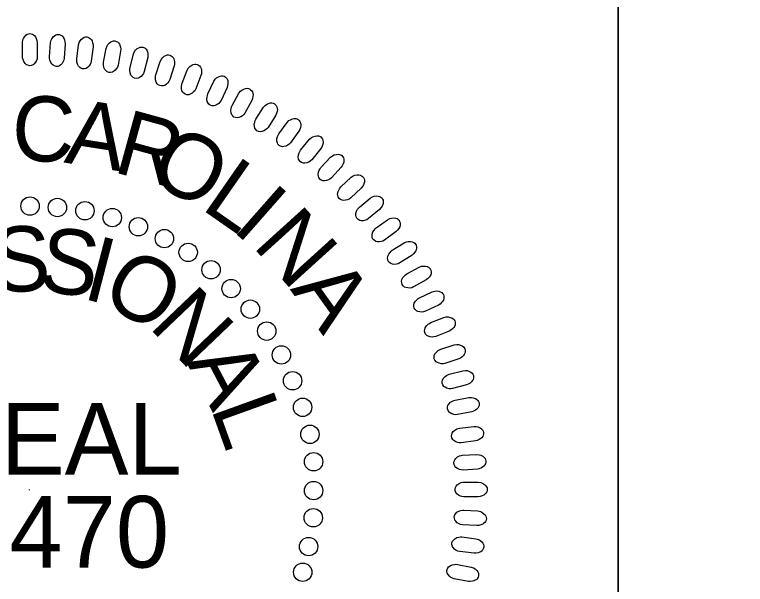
# Model space of a CAD drawing. Extents: x 18938 to 19565, y 6931 to 7973.
# Drawn here: x 19359.81 to 19368.08, y 7061.25 to 7067.7 of the extents above; entities that cross this region are included whole.
import ezdxf

# ---------------------------------------------------------------- set-up
doc = ezdxf.new("R2010")
doc.units = 0
for name, color, linetype in [('Old_Level_10', 7, 'Continuous'), ('Prop Pavement Schedule Description CELL', 7, 'Continuous'), ('Typical Pavement Slope Information CELL', 7, 'Continuous')]:
    doc.layers.add(name, color=color, linetype=linetype)

# ---------------------------------------------------------------- blocks, each defined once
blk = doc.blocks.new('Brandon J. McInnis')
at = {"layer": 'Old_Level_10'}
blk.add_line((-51.239, 50.97), (-51.239, 50.923), dxfattribs=at)
for points in [[(-51.831, 88.656), (-51.831, 89.882), (-51.793, 90.102), (-51.74, 90.242), (-51.628, 90.411), (-51.531, 90.521), (-51.419, 90.601), (-51.315, 90.64), (-51.202, 90.66), (-51.09, 90.64), (-50.97, 90.61), (-50.866, 90.551), (-50.761, 90.451), (-50.701, 90.37), (-50.634, 90.221), (-50.574, 90.042), (-50.552, 89.882), (-50.545, 88.626), (-50.567, 88.456), (-50.613, 88.316), (-50.702, 88.157), (-50.815, 88.017), (-50.912, 87.938), (-51.069, 87.878), (-51.218, 87.858), (-51.367, 87.898), (-51.472, 87.947), (-51.6, 88.047), (-51.719, 88.217), (-51.786, 88.397), (-51.816, 88.526)], [(-49.472, 88.629), (-49.394, 89.854), (-49.344, 90.07), (-49.282, 90.206), (-49.159, 90.368), (-49.056, 90.472), (-48.939, 90.544), (-48.832, 90.577), (-48.718, 90.59), (-48.608, 90.563), (-48.49, 90.526), (-48.39, 90.46), (-48.291, 90.354), (-48.237, 90.27), (-48.179, 90.117), (-48.131, 89.934), (-48.118, 89.773), (-48.191, 88.518), (-48.223, 88.35), (-48.277, 88.214), (-48.377, 88.061), (-48.497, 87.928), (-48.599, 87.854), (-48.76, 87.805), (-48.911, 87.794), (-49.057, 87.843), (-49.158, 87.9), (-49.279, 88.008), (-49.387, 88.184), (-49.443, 88.368), (-49.465, 88.499)], [(-47.109, 88.454), (-46.955, 89.671), (-46.891, 89.884), (-46.821, 90.016), (-46.689, 90.17), (-46.578, 90.267), (-46.457, 90.332), (-46.348, 90.359), (-46.235, 90.364), (-46.126, 90.33), (-46.011, 90.285), (-45.915, 90.213), (-45.823, 90.101), (-45.774, 90.014), (-45.726, 89.857), (-45.69, 89.671), (-45.687, 89.511), (-45.838, 88.263), (-45.881, 88.097), (-45.943, 87.965), (-46.052, 87.818), (-46.181, 87.693), (-46.287, 87.626), (-46.451, 87.587), (-46.601, 87.585), (-46.745, 87.644), (-46.842, 87.706), (-46.956, 87.821), (-47.054, 88.005), (-47.097, 88.191), (-47.111, 88.324)], [(-44.77, 88.168), (-44.54, 89.372), (-44.462, 89.581), (-44.384, 89.708), (-44.242, 89.854), (-44.126, 89.943), (-44.001, 90), (-43.891, 90.02), (-43.777, 90.019), (-43.671, 89.978), (-43.559, 89.926), (-43.467, 89.848), (-43.383, 89.73), (-43.339, 89.641), (-43.301, 89.481), (-43.276, 89.294), (-43.284, 89.132), (-43.513, 87.897), (-43.567, 87.735), (-43.637, 87.606), (-43.755, 87.466), (-43.891, 87.35), (-44.002, 87.29), (-44.167, 87.26), (-44.318, 87.269), (-44.457, 87.336), (-44.55, 87.405), (-44.656, 87.527), (-44.742, 87.716), (-44.775, 87.904), (-44.779, 88.038)], [(-42.465, 87.694), (-42.159, 88.882), (-42.069, 89.085), (-41.983, 89.208), (-41.832, 89.344), (-41.711, 89.426), (-41.582, 89.475), (-41.471, 89.488), (-41.357, 89.479), (-41.254, 89.432), (-41.145, 89.373), (-41.059, 89.289), (-40.983, 89.167), (-40.945, 89.075), (-40.917, 88.913), (-40.903, 88.724), (-40.921, 88.563), (-41.227, 87.345), (-41.291, 87.187), (-41.37, 87.062), (-41.496, 86.93), (-41.639, 86.823), (-41.753, 86.769), (-41.92, 86.751), (-42.07, 86.769), (-42.204, 86.845), (-42.293, 86.919), (-42.392, 87.047), (-42.466, 87.241), (-42.486, 87.432), (-42.483, 87.564)], [(-40.215, 87.072), (-39.835, 88.239), (-39.732, 88.436), (-39.639, 88.552), (-39.48, 88.679), (-39.353, 88.753), (-39.222, 88.794), (-39.11, 88.8), (-38.997, 88.784), (-38.897, 88.73), (-38.793, 88.664), (-38.711, 88.575), (-38.643, 88.449), (-38.611, 88.354), (-38.593, 88.191), (-38.592, 88.002), (-38.619, 87.843), (-39.001, 86.646), (-39.075, 86.491), (-39.161, 86.372), (-39.295, 86.248), (-39.446, 86.151), (-39.562, 86.105), (-39.73, 86.096), (-39.879, 86.124), (-40.008, 86.208), (-40.092, 86.288), (-40.183, 86.422), (-40.244, 86.62), (-40.252, 86.811), (-40.24, 86.944)], [(-37.931, 86.337), (-37.48, 87.477), (-37.364, 87.667), (-37.264, 87.778), (-37.097, 87.895), (-36.966, 87.961), (-36.833, 87.993), (-36.721, 87.992), (-36.609, 87.97), (-36.513, 87.91), (-36.412, 87.838), (-36.337, 87.743), (-36.276, 87.612), (-36.25, 87.516), (-36.242, 87.352), (-36.253, 87.163), (-36.291, 87.007), (-36.747, 85.835), (-36.831, 85.686), (-36.924, 85.573), (-37.066, 85.458), (-37.221, 85.369), (-37.341, 85.331), (-37.509, 85.333), (-37.656, 85.37), (-37.78, 85.462), (-37.859, 85.547), (-37.94, 85.686), (-37.988, 85.888), (-37.985, 86.08), (-37.965, 86.211)], [(-35.69, 85.403), (-35.167, 86.513), (-35.04, 86.695), (-34.933, 86.799), (-34.76, 86.905), (-34.625, 86.963), (-34.49, 86.987), (-34.378, 86.979), (-34.268, 86.949), (-34.175, 86.883), (-34.079, 86.805), (-34.01, 86.706), (-33.958, 86.571), (-33.938, 86.474), (-33.941, 86.309), (-33.963, 86.122), (-34.011, 85.968), (-34.54, 84.828), (-34.632, 84.684), (-34.733, 84.577), (-34.882, 84.471), (-35.043, 84.392), (-35.165, 84.361), (-35.332, 84.374), (-35.476, 84.42), (-35.593, 84.52), (-35.667, 84.609), (-35.74, 84.754), (-35.775, 84.958), (-35.76, 85.149), (-35.732, 85.279)], [(-33.566, 84.388), (-32.975, 85.462), (-32.836, 85.636), (-32.723, 85.734), (-32.543, 85.828), (-32.405, 85.877), (-32.268, 85.893), (-32.158, 85.878), (-32.05, 85.841), (-31.961, 85.77), (-31.871, 85.686), (-31.808, 85.583), (-31.764, 85.445), (-31.75, 85.346), (-31.763, 85.183), (-31.798, 84.997), (-31.854, 84.846), (-32.454, 83.742), (-32.555, 83.604), (-32.662, 83.503), (-32.817, 83.407), (-32.983, 83.338), (-33.107, 83.315), (-33.273, 83.338), (-33.414, 83.393), (-33.526, 83.5), (-33.593, 83.594), (-33.656, 83.743), (-33.679, 83.949), (-33.652, 84.139), (-33.616, 84.267)], [(-31.508, 83.203), (-30.85, 84.238), (-30.701, 84.403), (-30.582, 84.493), (-30.397, 84.576), (-30.256, 84.617), (-30.118, 84.624), (-30.009, 84.602), (-29.903, 84.558), (-29.819, 84.481), (-29.735, 84.392), (-29.678, 84.285), (-29.643, 84.145), (-29.636, 84.046), (-29.659, 83.883), (-29.705, 83.699), (-29.771, 83.553), (-30.439, 82.488), (-30.549, 82.357), (-30.661, 82.264), (-30.823, 82.177), (-30.992, 82.119), (-31.117, 82.103), (-31.282, 82.137), (-31.418, 82.201), (-31.523, 82.314), (-31.585, 82.413), (-31.639, 82.565), (-31.649, 82.772), (-31.609, 82.96), (-31.565, 83.085)], [(-29.508, 81.929), (-28.787, 82.921), (-28.628, 83.078), (-28.503, 83.16), (-28.313, 83.231), (-28.17, 83.262), (-28.032, 83.261), (-27.924, 83.231), (-27.821, 83.182), (-27.742, 83.1), (-27.664, 83.005), (-27.614, 82.896), (-27.588, 82.753), (-27.586, 82.653), (-27.62, 82.493), (-27.677, 82.313), (-27.753, 82.17), (-28.486, 81.149), (-28.604, 81.026), (-28.722, 80.939), (-28.888, 80.862), (-29.061, 80.815), (-29.187, 80.808), (-29.349, 80.852), (-29.481, 80.924), (-29.579, 81.044), (-29.634, 81.146), (-29.679, 81.301), (-29.675, 81.509), (-29.624, 81.694), (-29.572, 81.816)], [(-27.614, 80.513), (-26.831, 81.458), (-26.663, 81.603), (-26.534, 81.678), (-26.339, 81.737), (-26.194, 81.76), (-26.057, 81.749), (-25.951, 81.713), (-25.852, 81.657), (-25.778, 81.571), (-25.705, 81.471), (-25.663, 81.358), (-25.646, 81.215), (-25.65, 81.115), (-25.695, 80.957), (-25.762, 80.78), (-25.846, 80.643), (-26.642, 79.671), (-26.768, 79.554), (-26.892, 79.475), (-27.062, 79.41), (-27.238, 79.373), (-27.364, 79.373), (-27.523, 79.428), (-27.65, 79.508), (-27.74, 79.634), (-27.789, 79.739), (-27.823, 79.897), (-27.807, 80.103), (-27.744, 80.285), (-27.684, 80.404)], [(-25.842, 78.999), (-25.002, 79.893), (-24.825, 80.028), (-24.691, 80.094), (-24.493, 80.14), (-24.347, 80.154), (-24.211, 80.135), (-24.107, 80.093), (-24.011, 80.03), (-23.944, 79.939), (-23.877, 79.835), (-23.841, 79.72), (-23.834, 79.576), (-23.845, 79.476), (-23.898, 79.321), (-23.977, 79.15), (-24.07, 79.018), (-24.926, 78.097), (-25.058, 77.989), (-25.186, 77.918), (-25.361, 77.864), (-25.538, 77.838), (-25.664, 77.847), (-25.819, 77.91), (-25.942, 77.998), (-26.023, 78.13), (-26.065, 78.238), (-26.09, 78.397), (-26.061, 78.603), (-25.987, 78.779), (-25.92, 78.894)], [(-24.098, 77.306), (-23.203, 78.145), (-23.018, 78.268), (-22.88, 78.326), (-22.68, 78.36), (-22.533, 78.364), (-22.399, 78.337), (-22.297, 78.288), (-22.206, 78.22), (-22.144, 78.124), (-22.084, 78.017), (-22.056, 77.899), (-22.057, 77.755), (-22.075, 77.657), (-22.138, 77.505), (-22.227, 77.339), (-22.328, 77.213), (-23.24, 76.348), (-23.379, 76.248), (-23.511, 76.185), (-23.689, 76.142), (-23.867, 76.128), (-23.992, 76.144), (-24.143, 76.218), (-24.26, 76.313), (-24.334, 76.449), (-24.369, 76.56), (-24.383, 76.721), (-24.341, 76.924), (-24.256, 77.096), (-24.182, 77.206)], [(-22.486, 75.559), (-21.54, 76.341), (-21.347, 76.452), (-21.206, 76.501), (-21.004, 76.522), (-20.857, 76.517), (-20.725, 76.482), (-20.627, 76.426), (-20.54, 76.353), (-20.484, 76.254), (-20.431, 76.142), (-20.41, 76.023), (-20.421, 75.879), (-20.444, 75.782), (-20.517, 75.635), (-20.617, 75.475), (-20.726, 75.356), (-21.69, 74.55), (-21.834, 74.459), (-21.971, 74.404), (-22.151, 74.372), (-22.33, 74.369), (-22.453, 74.393), (-22.6, 74.476), (-22.71, 74.579), (-22.774, 74.719), (-22.803, 74.832), (-22.807, 74.993), (-22.752, 75.193), (-22.657, 75.36), (-22.576, 75.465)], [(-21.026, 73.737), (-20.033, 74.458), (-19.833, 74.556), (-19.69, 74.596), (-19.486, 74.605), (-19.341, 74.591), (-19.21, 74.547), (-19.116, 74.486), (-19.034, 74.407), (-18.984, 74.304), (-18.939, 74.19), (-18.925, 74.07), (-18.945, 73.927), (-18.974, 73.831), (-19.056, 73.689), (-19.166, 73.535), (-19.281, 73.423), (-20.294, 72.679), (-20.444, 72.598), (-20.584, 72.552), (-20.765, 72.531), (-20.945, 72.54), (-21.066, 72.571), (-21.207, 72.663), (-21.311, 72.772), (-21.366, 72.917), (-21.387, 73.03), (-21.382, 73.192), (-21.315, 73.388), (-21.209, 73.548), (-21.121, 73.649)], [(-19.625, 71.791), (-18.589, 72.448), (-18.383, 72.534), (-18.238, 72.565), (-18.035, 72.561), (-17.889, 72.538), (-17.762, 72.486), (-17.672, 72.418), (-17.596, 72.335), (-17.552, 72.229), (-17.514, 72.112), (-17.508, 71.992), (-17.537, 71.85), (-17.572, 71.757), (-17.662, 71.619), (-17.782, 71.473), (-17.904, 71.369), (-18.961, 70.689), (-19.116, 70.618), (-19.259, 70.581), (-19.441, 70.571), (-19.619, 70.591), (-19.739, 70.63), (-19.874, 70.731), (-19.97, 70.846), (-20.017, 70.994), (-20.031, 71.109), (-20.014, 71.27), (-19.936, 71.461), (-19.82, 71.615), (-19.726, 71.709)], [(-18.364, 69.741), (-17.289, 70.332), (-17.078, 70.404), (-16.931, 70.426), (-16.728, 70.41), (-16.585, 70.377), (-16.461, 70.317), (-16.376, 70.244), (-16.305, 70.156), (-16.268, 70.048), (-16.237, 69.929), (-16.238, 69.809), (-16.276, 69.669), (-16.317, 69.578), (-16.416, 69.447), (-16.544, 69.308), (-16.673, 69.211), (-17.771, 68.6), (-17.931, 68.538), (-18.075, 68.51), (-18.257, 68.512), (-18.433, 68.543), (-18.551, 68.589), (-18.679, 68.698), (-18.768, 68.82), (-18.805, 68.97), (-18.812, 69.086), (-18.786, 69.245), (-18.694, 69.432), (-18.569, 69.577), (-18.47, 69.666)], [(-17.256, 67.658), (-16.146, 68.18), (-15.932, 68.239), (-15.784, 68.252), (-15.582, 68.222), (-15.442, 68.181), (-15.321, 68.113), (-15.241, 68.036), (-15.175, 67.943), (-15.146, 67.833), (-15.122, 67.712), (-15.131, 67.592), (-15.177, 67.455), (-15.224, 67.367), (-15.331, 67.241), (-15.468, 67.112), (-15.603, 67.023), (-16.737, 66.482), (-16.9, 66.431), (-17.045, 66.411), (-17.227, 66.425), (-17.402, 66.467), (-17.515, 66.52), (-17.636, 66.637), (-17.718, 66.764), (-17.745, 66.916), (-17.744, 67.032), (-17.709, 67.19), (-17.606, 67.37), (-17.472, 67.508), (-17.367, 67.589)], [(-16.277, 65.497), (-15.136, 65.948), (-14.919, 65.994), (-14.77, 65.997), (-14.571, 65.955), (-14.433, 65.905), (-14.318, 65.83), (-14.242, 65.747), (-14.182, 65.65), (-14.16, 65.538), (-14.143, 65.416), (-14.16, 65.298), (-14.215, 65.163), (-14.267, 65.078), (-14.381, 64.96), (-14.526, 64.839), (-14.666, 64.76), (-15.832, 64.29), (-15.998, 64.249), (-16.144, 64.239), (-16.326, 64.264), (-16.496, 64.317), (-16.607, 64.378), (-16.72, 64.502), (-16.793, 64.634), (-16.811, 64.787), (-16.803, 64.903), (-16.758, 65.058), (-16.644, 65.231), (-16.502, 65.36), (-16.392, 65.435)], [(-15.403, 63.183), (-14.236, 63.561), (-14.016, 63.593), (-13.867, 63.587), (-13.671, 63.533), (-13.536, 63.474), (-13.426, 63.392), (-13.356, 63.305), (-13.302, 63.204), (-13.287, 63.092), (-13.278, 62.969), (-13.303, 62.851), (-13.366, 62.72), (-13.422, 62.639), (-13.545, 62.528), (-13.696, 62.416), (-13.841, 62.345), (-15.034, 61.95), (-15.202, 61.92), (-15.349, 61.92), (-15.528, 61.955), (-15.696, 62.018), (-15.802, 62.087), (-15.908, 62.217), (-15.972, 62.353), (-15.98, 62.508), (-15.965, 62.623), (-15.91, 62.775), (-15.786, 62.94), (-15.636, 63.06), (-15.522, 63.129)], [(-14.658, 61.01), (-13.47, 61.314), (-13.249, 61.332), (-13.1, 61.317), (-12.907, 61.25), (-12.777, 61.184), (-12.672, 61.094), (-12.608, 61.003), (-12.56, 60.899), (-12.552, 60.786), (-12.551, 60.662), (-12.583, 60.547), (-12.654, 60.42), (-12.716, 60.342), (-12.844, 60.24), (-13.004, 60.137), (-13.152, 60.076), (-14.368, 59.757), (-14.537, 59.737), (-14.684, 59.745), (-14.861, 59.792), (-15.024, 59.866), (-15.125, 59.941), (-15.222, 60.078), (-15.279, 60.218), (-15.277, 60.372), (-15.255, 60.486), (-15.19, 60.634), (-15.056, 60.792), (-14.898, 60.902), (-14.78, 60.963)], [(-14.148, 58.755), (-12.944, 58.985), (-12.721, 58.989), (-12.574, 58.964), (-12.386, 58.885), (-12.261, 58.811), (-12.16, 58.715), (-12.102, 58.62), (-12.062, 58.514), (-12.061, 58.4), (-12.068, 58.276), (-12.107, 58.163), (-12.185, 58.041), (-12.252, 57.967), (-12.387, 57.873), (-12.552, 57.781), (-12.704, 57.729), (-13.938, 57.487), (-14.108, 57.477), (-14.253, 57.495), (-14.427, 57.554), (-14.585, 57.638), (-14.682, 57.718), (-14.77, 57.861), (-14.817, 58.005), (-14.806, 58.158), (-14.777, 58.27), (-14.703, 58.414), (-14.559, 58.563), (-14.394, 58.663), (-14.273, 58.716)], [(-13.75, 56.316), (-12.533, 56.469), (-12.311, 56.46), (-12.166, 56.426), (-11.983, 56.335), (-11.862, 56.253), (-11.769, 56.152), (-11.716, 56.053), (-11.683, 55.944), (-11.689, 55.83), (-11.703, 55.708), (-11.749, 55.596), (-11.836, 55.48), (-11.907, 55.411), (-12.048, 55.325), (-12.218, 55.243), (-12.373, 55.201), (-13.619, 55.037), (-13.79, 55.038), (-13.935, 55.065), (-14.104, 55.134), (-14.256, 55.228), (-14.348, 55.314), (-14.427, 55.462), (-14.465, 55.609), (-14.444, 55.762), (-14.408, 55.872), (-14.325, 56.01), (-14.172, 56.15), (-14.002, 56.239), (-13.877, 56.285)], [(-13.507, 53.952), (-12.282, 54.028), (-12.061, 54.004), (-11.919, 53.961), (-11.742, 53.86), (-11.627, 53.77), (-11.54, 53.662), (-11.494, 53.561), (-11.467, 53.45), (-11.48, 53.337), (-11.502, 53.215), (-11.555, 53.107), (-11.648, 52.997), (-11.724, 52.932), (-11.869, 52.855), (-12.045, 52.784), (-12.202, 52.752), (-13.457, 52.666), (-13.627, 52.678), (-13.769, 52.715), (-13.934, 52.794), (-14.08, 52.897), (-14.166, 52.989), (-14.236, 53.142), (-14.265, 53.29), (-14.234, 53.441), (-14.191, 53.549), (-14.099, 53.682), (-13.938, 53.812), (-13.763, 53.891), (-13.635, 53.928)], [(-13.358, 51.621), (-12.131, 51.621), (-11.912, 51.583), (-11.772, 51.531), (-11.602, 51.419), (-11.492, 51.322), (-11.413, 51.209), (-11.373, 51.105), (-11.354, 50.992), (-11.373, 50.88), (-11.403, 50.761), (-11.463, 50.656), (-11.563, 50.552), (-11.643, 50.492), (-11.792, 50.424), (-11.972, 50.365), (-12.131, 50.342), (-13.388, 50.335), (-13.557, 50.358), (-13.697, 50.403), (-13.857, 50.493), (-13.996, 50.604), (-14.076, 50.702), (-14.136, 50.859), (-14.156, 51.008), (-14.115, 51.158), (-14.066, 51.262), (-13.966, 51.39), (-13.796, 51.509), (-13.617, 51.576), (-13.487, 51.606)], [(-13.391, 49.18), (-12.166, 49.103), (-11.951, 49.052), (-11.814, 48.991), (-11.651, 48.868), (-11.548, 48.764), (-11.476, 48.648), (-11.443, 48.541), (-11.43, 48.427), (-11.457, 48.317), (-11.494, 48.199), (-11.56, 48.099), (-11.667, 48.001), (-11.75, 47.946), (-11.904, 47.888), (-12.087, 47.84), (-12.248, 47.827), (-13.502, 47.899), (-13.669, 47.932), (-13.806, 47.987), (-13.96, 48.085), (-14.091, 48.206), (-14.166, 48.308), (-14.215, 48.469), (-14.226, 48.62), (-14.176, 48.766), (-14.12, 48.867), (-14.013, 48.988), (-13.836, 49.096), (-13.652, 49.152), (-13.522, 49.174)], [(-13.558, 46.841), (-12.34, 46.686), (-12.127, 46.622), (-11.995, 46.553), (-11.84, 46.42), (-11.744, 46.31), (-11.68, 46.189), (-11.653, 46.08), (-11.648, 45.966), (-11.681, 45.857), (-11.726, 45.742), (-11.798, 45.646), (-11.91, 45.555), (-11.997, 45.506), (-12.154, 45.457), (-12.339, 45.421), (-12.501, 45.419), (-13.748, 45.569), (-13.914, 45.613), (-14.047, 45.675), (-14.193, 45.784), (-14.318, 45.912), (-14.385, 46.019), (-14.424, 46.182), (-14.425, 46.333), (-14.367, 46.476), (-14.305, 46.574), (-14.19, 46.688), (-14.007, 46.784), (-13.82, 46.829), (-13.688, 46.842)], [(-13.954, 44.454), (-12.75, 44.223), (-12.541, 44.145), (-12.413, 44.069), (-12.268, 43.926), (-12.178, 43.81), (-12.121, 43.685), (-12.102, 43.574), (-12.103, 43.46), (-12.143, 43.354), (-12.196, 43.242), (-12.274, 43.151), (-12.392, 43.067), (-12.481, 43.023), (-12.641, 42.985), (-12.828, 42.96), (-12.989, 42.968), (-14.225, 43.196), (-14.387, 43.25), (-14.516, 43.321), (-14.655, 43.439), (-14.772, 43.575), (-14.832, 43.685), (-14.861, 43.851), (-14.853, 44.002), (-14.785, 44.141), (-14.717, 44.234), (-14.595, 44.34), (-14.406, 44.426), (-14.217, 44.458), (-14.084, 44.463)]]:
    blk.add_lwpolyline(points, close=True, dxfattribs=at)
for centre in [(-51.174, 75.639), (-48.785, 75.519), (-46.397, 75.239), (-44.008, 74.641), (-41.739, 73.843), (-39.47, 72.807), (-37.4, 71.611), (-35.41, 70.097), (-33.659, 68.463), (-31.987, 66.669), (-30.554, 64.757), (-29.281, 62.685), (-28.309, 60.436), (-27.434, 58.125), (-26.797, 55.774), (-26.48, 53.384), (-26.48, 50.874), (-26.51, 48.51), (-26.909, 46.001), (-27.427, 43.77)]:
    blk.add_circle(centre, 0.801, dxfattribs=at)
for s, height, rotation, p in [('C', 5.669, 357.58768, (-52.856, 79.65)), ('A', 5.669, 351.09832, (-48.281, 79.442)), ('R', 5.669, 344.60896, (-44.074, 78.648)), ('O', 5.669, 331.63025, (-41.119, 77.994)), ('L', 5.669, 325.14089, (-36.386, 75.463)), ('I', 5.669, 318.65154, (-33.693, 73.61)), ('N', 5.669, 312.16218, (-31.888, 72.189)), ('S', 5.669, 1.28903, (-54.398, 68.157)), ('S', 5.669, 353.34923, (-50.537, 68.259)), ('I', 5.669, 345.40944, (-46.736, 67.627)), ('O', 5.669, 329.52984, (-45.233, 67.455)), ('A', 5.669, 305.67282, (-28.568, 68.409)), ('N', 5.669, 313.65025, (-40.921, 65.151)), ('A', 5.669, 297.77065, (-37.584, 62.07)), ('L', 5.669, 289.83086, (-35.46, 58.076)), ('SEAL', 6.2363, 359.98136, (-59.282, 52.264)), ('29470', 6.2363, 359.98136, (-62.253, 44.185))]:
    blk.add_text(s, height=height, rotation=rotation, dxfattribs=at).set_placement(p)

msp = doc.modelspace()

# ---------------------------------------------------------------- linework, layer by layer
at = {"layer": 'Typical Pavement Slope Information CELL'}
msp.add_line((19366.642, 7070.7451), (19366.642, 7055.7073), dxfattribs=at)
for points in [[(19353.1353, 7070.7451), (19366.642, 7070.7451), (19366.642, 7055.7006), (19353.1353, 7055.7006)], [(19366.642, 7070.7451), (19380.142, 7070.7451), (19380.142, 7055.7006), (19366.642, 7055.7006)]]:
    msp.add_lwpolyline(points, close=True, dxfattribs=at)

# ---------------------------------------------------------------- block references
at = {"layer": 'Prop Pavement Schedule Description CELL', "xscale": 0.13, "yscale": 0.13}
msp.add_blockref('Brandon J. McInnis', (19366.6353, 7055.7006), dxfattribs=at)

doc.saveas('drawing.dxf')
